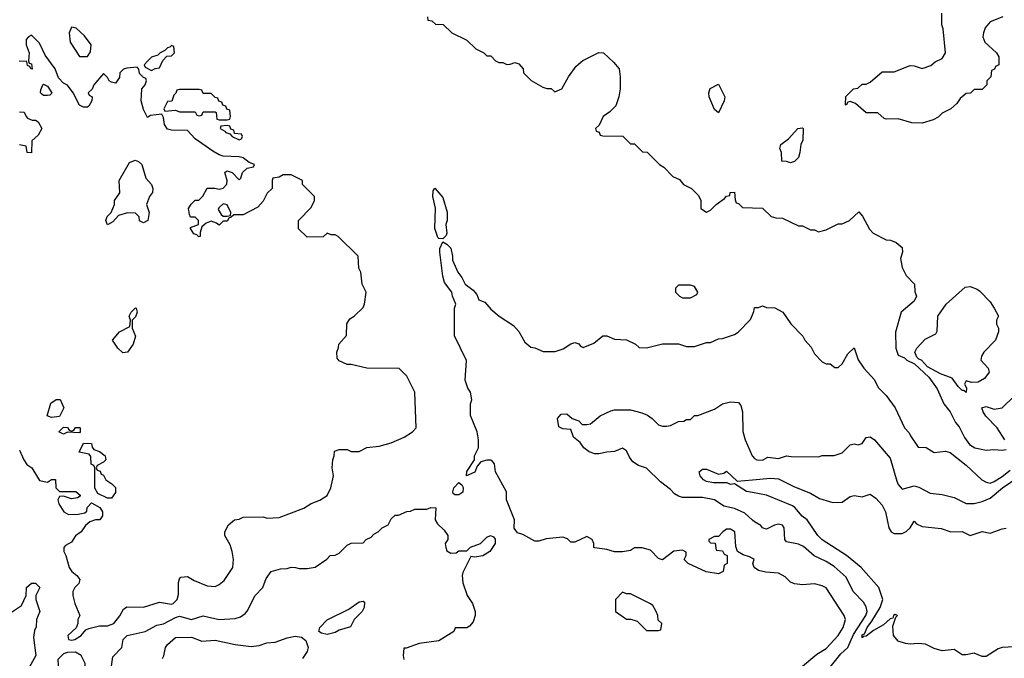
# Model space of a CAD drawing. Header units: inches. Extents: x 2348352 to 2479776, y 460422 to 613655.
# Tile 462 of 590: x 2426330 to 2431261, y 560875 to 564076. Entities that reach past the tile are written whole.
import ezdxf

# ---------------------------------------------------------------- set-up
doc = ezdxf.new("R2010")
doc.units = ezdxf.units.IN
doc.header["$MEASUREMENT"] = 0
doc.layers.add('C4526', color=7, linetype='Continuous')
doc.layers.add('C4536', color=7, linetype='Continuous')

msp = doc.modelspace()

# ---------------------------------------------------------------- linework, layer by layer
at = {"layer": 'C4526', "color": 4}
for points, elevation in [([(2428372, 564090), (2428374, 564074), (2428394, 564070), (2428412.7, 564052.7), (2428451.6, 564051.6), (2428494, 564010), (2428570, 563974), (2428614, 563930), (2428654, 563910), (2428670, 563894), (2428690, 563894), (2428714, 563870), (2428730, 563862), (2428750, 563862), (2428770, 563852), (2428787.3, 563852.7), (2428810, 563862), (2428830, 563854), (2428852, 563830), (2428854, 563810), (2428891.6, 563771.6), (2428950, 563738), (2428970, 563731.3), (2428991.3, 563731.3), (2429010, 563714), (2429046, 563730), (2429078, 563790), (2429116.4, 563843.6), (2429150, 563872), (2429230, 563912), (2429254, 563910), (2429303.6, 563863.6), (2429332, 563830), (2429338, 563790), (2429338, 563730), (2429331.1, 563688.9), (2429315.3, 563644.7), (2429286.4, 563613.6), (2429252, 563590), (2429232, 563548), (2429214, 563530), (2429218, 563518), (2429232.7, 563512.7), (2429238, 563498), (2429250, 563494), (2429351.6, 563491.6), (2429390, 563454), (2429410, 563454), (2429450, 563414), (2429472.7, 563412.7), (2429534, 563350), (2429556.9, 563336.9), (2429602, 563290), (2429635.3, 563275.3), (2429654, 563250), (2429694, 563230), (2429730, 563194), (2429742, 563170), (2429742, 563130), (2429770, 563112), (2429790, 563122), (2429818, 563150), (2429860.4, 563179.6), (2429870, 563192), (2429886, 563194), (2429888, 563210), (2429910, 563212), (2429912.7, 563172.7), (2429918, 563158), (2429930, 563154), (2429950, 563134), (2430000, 563133)], 76), ([(2426330, 561918), (2426350.7, 561870), (2426366.6, 561846.6), (2426391, 561830), (2426430, 561766), (2426470, 561758), (2426490, 561771.3), (2426510, 561772), (2426512, 561730), (2426530, 561712), (2426611.1, 561711.1), (2426632.7, 561692.7), (2426632.7, 561687.3), (2426619.6, 561680.4), (2426590, 561675.3), (2426550, 561688), (2426530, 561686), (2426522, 561670), (2426526, 561650), (2426551.3, 561610), (2426575.3, 561595.3), (2426623.1, 561596.9), (2426656.4, 561603.6), (2426667.3, 561612.7), (2426668.4, 561631.6), (2426690, 561654), (2426731.3, 561631.3), (2426744.7, 561610), (2426744.7, 561590), (2426732, 561570), (2426710, 561568.7), (2426681, 561559), (2426659.6, 561540.4), (2426638, 561510), (2426610.6, 561489.4), (2426590, 561458), (2426559.6, 561440.4), (2426552, 561430), (2426552, 561410), (2426562, 561390), (2426578, 561330), (2426591, 561310), (2426616, 561290), (2426631, 561270), (2426626, 561250), (2426606, 561230), (2426596, 561210), (2426596, 561190), (2426606, 561150), (2426631, 561090), (2426622, 561070), (2426622, 561050), (2426612.7, 561027.3), (2426572, 560990), (2426574, 560970), (2426590, 560966), (2426606, 560970), (2426638, 560990), (2426662, 561018), (2426676, 561024), (2426730, 561037.3), (2426770, 561038.8), (2426802, 561050), (2426831.7, 561088.3), (2426850, 561121), (2426867.5, 561132.5), (2426950, 561132), (2427030, 561157.4), (2427090, 561146), (2427099, 561150), (2427119.3, 561170), (2427125.6, 561194.4), (2427125.2, 561254.8), (2427130, 561274), (2427138, 561282), (2427170, 561284.7), (2427204.9, 561264.9), (2427270, 561238.8), (2427310, 561236), (2427330, 561246), (2427354.2, 561265.8), (2427397.2, 561330), (2427401.2, 561370), (2427394, 561410), (2427384.7, 561444.7), (2427358, 561490), (2427358, 561510), (2427376.4, 561543.6), (2427406, 561570), (2427430, 561572), (2427450, 561582), (2427550, 561584.7), (2427570, 561578), (2427630, 561581), (2427752.9, 561627.1), (2427789.3, 561650.7), (2427832.9, 561667.1), (2427870, 561691.3), (2427889.2, 561730), (2427902, 561790), (2427895.3, 561830), (2427898, 561870), (2427906, 561890), (2427907.3, 561912.7), (2427930, 561922), (2427970, 561922), (2427990, 561912), (2428030, 561912), (2428068.9, 561931.1), (2428130, 561938), (2428190, 561956), (2428256.5, 561983.5), (2428298, 562010), (2428315.3, 562030), (2428308.7, 562210), (2428268.9, 562288.9), (2428230, 562328), (2428068.9, 562328.9), (2427990, 562348), (2427970, 562348), (2427930, 562366), (2427920.4, 562380.4), (2427918, 562410), (2427927.3, 562432.7), (2427928, 562450), (2427967.3, 562492.7), (2427968.4, 562551.6), (2427983.1, 562576.9), (2428006, 562590), (2428050, 562634), (2428058, 562650), (2428066, 562710), (2428046, 562750), (2428038, 562810), (2428028, 562830), (2428026, 562890), (2427926, 562990), (2427910, 562998), (2427890, 562998), (2427870, 563006), (2427850, 562988), (2427770, 562986), (2427727.3, 563027.3), (2427726, 563070), (2427790, 563134), (2427806, 563170), (2427806, 563190), (2427746, 563250), (2427746, 563270), (2427690, 563298), (2427650, 563298), (2427630, 563286), (2427598, 563282), (2427594, 563270), (2427594, 563230), (2427570, 563206), (2427550, 563166), (2427523.6, 563136.4), (2427450, 563098), (2427402, 563098), (2427390, 563086), (2427378, 563082), (2427370, 563066), (2427350, 563066), (2427330, 563046), (2427316.4, 563056.4), (2427290, 563066), (2427263.6, 563056.4), (2427242, 563038), (2427234, 563010), (2427234, 562990), (2427227.3, 562987.3), (2427218, 562998), (2427203.1, 563003.1), (2427186, 563030), (2427186, 563034), (2427226, 563050), (2427226, 563070), (2427210, 563086), (2427186, 563086), (2427180.4, 563100.4), (2427175.3, 563130), (2427188.9, 563151.1), (2427209.1, 563170.9), (2427228, 563172), (2427248.4, 563191.6), (2427270, 563232), (2427308.4, 563231.6), (2427330, 563226), (2427350, 563232), (2427368.4, 563251.6), (2427368.7, 563270), (2427358, 563310), (2427364.7, 563315.3), (2427370, 563318), (2427394, 563310), (2427430, 563274), (2427438, 563282), (2427446, 563310), (2427470, 563332), (2427502, 563338), (2427506, 563350), (2427480.2, 563360.2), (2427450, 563384), (2427429.1, 563389.1), (2427350, 563392), (2427330, 563399.3), (2427297.2, 563417.2), (2427210, 563478.4), (2427170, 563521.2), (2427090, 563522), (2427070, 563528), (2427055.1, 563550), (2427050, 563586), (2427042, 563602), (2426984.7, 563595.3), (2426970, 563586), (2426950, 563626), (2426939, 563670), (2426942, 563730), (2426958, 563750), (2426966, 563770), (2426962, 563782), (2426950, 563786), (2426930, 563806), (2426927.3, 563827.3), (2426918, 563838), (2426866.4, 563833.6), (2426850, 563828), (2426832, 563810), (2426830, 563786), (2426810, 563758), (2426790, 563762), (2426778, 563770), (2426770, 563786), (2426750, 563806), (2426702, 563750), (2426692.7, 563727.3), (2426674, 563710), (2426678, 563698), (2426694, 563690), (2426692, 563670), (2426676.9, 563643.1), (2426670, 563638), (2426650, 563638), (2426630, 563648), (2426598, 563710), (2426570, 563748), (2426550, 563758), (2426524.7, 563784.7), (2426508.7, 563830), (2426458.6, 563898.6), (2426430, 563958), (2426390, 563998), (2426374, 563990), (2426363.6, 563976.4), (2426362, 563950), (2426378, 563910), (2426374, 563870), (2426378, 563858), (2426390, 563854), (2426392.7, 563827.3), (2426386, 563830), (2426382, 563842), (2426370, 563846), (2426366, 563866), (2426328, 563868)], 76), ([(2426330, 563614), (2426352.7, 563612.7), (2426362, 563590), (2426370, 563582), (2426392.7, 563572.7), (2426410, 563572), (2426423.6, 563563.6), (2426442, 563530), (2426423.6, 563496.4), (2426392, 563468), (2426390, 563408), (2426368, 563410), (2426362, 563442), (2426330, 563448)], 76), ([(2430000, 561375), (2429984.7, 561384.7), (2429953.2, 561393.2), (2429926, 561410), (2429916.4, 561436.4), (2429912.3, 561510), (2429890, 561522), (2429870, 561522), (2429852, 561510), (2429830, 561486), (2429810, 561486), (2429782, 561470), (2429782, 561462), (2429790, 561454), (2429812.7, 561452.7), (2429818, 561418), (2429850, 561414), (2429858, 561398), (2429874, 561390), (2429874, 561350), (2429858, 561342), (2429854, 561310), (2429830, 561299), (2429768.2, 561308.2), (2429678, 561350), (2429658, 561370), (2429668, 561390), (2429667.3, 561407.3), (2429650, 561418), (2429607.1, 561412.9), (2429550, 561369), (2429530, 561375.3), (2429490, 561418), (2429448.4, 561428.4), (2429410, 561428.7), (2429390, 561415.3), (2429350, 561409), (2429310, 561409.3), (2429270, 561421.2), (2429210, 561428.7), (2429206, 561430), (2429206, 561450), (2429198, 561470), (2429170, 561486), (2429110, 561458), (2429090, 561458), (2429073.6, 561473.6), (2429050, 561482), (2428966.4, 561473.6), (2428930, 561462), (2428910, 561462), (2428850, 561495.3), (2428824, 561504), (2428807.3, 561527.3), (2428808.7, 561570), (2428769, 561669), (2428769, 561710), (2428714, 561810), (2428708.7, 561850), (2428700.2, 561860.2), (2428690, 561868.7), (2428670, 561868.7), (2428639.6, 561860.4), (2428621, 561839), (2428610, 561808.7), (2428568.7, 561790), (2428570, 561812), (2428608.7, 561870), (2428608.7, 561890), (2428628, 561930), (2428628, 561970), (2428622, 562010), (2428588.4, 562091.6), (2428588.7, 562150), (2428595.3, 562170), (2428588, 562210), (2428575.3, 562230), (2428562, 562270), (2428568.4, 562368.4), (2428508.4, 562491.6), (2428508.7, 562630), (2428515.3, 562650), (2428498, 562690), (2428495.3, 562710), (2428458.6, 562758.6), (2428449.2, 562790), (2428434.5, 562910), (2428435.1, 562930), (2428450, 562962), (2428470, 562951.3), (2428490, 562931.3), (2428498, 562890), (2428497.3, 562870), (2428523.8, 562810), (2428544.4, 562784.4), (2428561, 562750), (2428600.7, 562720.7), (2428619.3, 562699.3), (2428630, 562672), (2428659.8, 562659.8), (2428690, 562624.7), (2428732, 562590), (2428803.6, 562543.6), (2428830, 562514), (2428859.6, 562459.6), (2428890, 562434), (2428910, 562432), (2428952.7, 562412.7), (2429012.7, 562412.7), (2429052.9, 562427.1), (2429090, 562451.3), (2429110, 562458), (2429130, 562452), (2429139.6, 562439.6), (2429152.7, 562432.7), (2429205.6, 562454.4), (2429251.1, 562491.1), (2429271.1, 562491.1), (2429310, 562474), (2429370, 562472), (2429414, 562450), (2429432.7, 562432.7), (2429470, 562432), (2429550, 562451.3), (2429630, 562451.3), (2429670, 562438), (2429710, 562438), (2429770, 562458), (2429790, 562458), (2429830, 562476), (2429850, 562478), (2429910, 562498), (2429928, 562510), (2429990, 562574), (2430000, 562596.3)], 72), ([(2430000, 561568.1), (2429962.5, 561602.5), (2429910, 561626.6), (2429857.5, 561637.5), (2429810, 561669), (2429750, 561681.2), (2429650, 561681.2), (2429630, 561688.7), (2429610, 561699), (2429590, 561721.2), (2429539.3, 561759.3), (2429470, 561829), (2429430, 561841.2), (2429400.7, 561860.7), (2429383.6, 561883.6), (2429370, 561915.3), (2429350, 561929), (2429310, 561912.3), (2429270, 561909.2), (2429230, 561899.3), (2429210, 561899.3), (2429182, 561910), (2429155.3, 561930), (2429136.5, 561956.5), (2429103.9, 561983.9), (2429090, 562022), (2429050, 562026), (2429030, 562035.3), (2429023.3, 562076.7), (2429041.6, 562098.4), (2429070, 562100.7), (2429098, 562078), (2429130, 562064.7), (2429146.6, 562046.6), (2429170, 562047.7), (2429188.9, 562051.1), (2429238, 562090), (2429290, 562116), (2429310, 562121), (2429390, 562121), (2429446.4, 562106.4), (2429474.4, 562094.4), (2429498, 562078), (2429530, 562044.7), (2429550, 562038), (2429570, 562038), (2429590, 562042), (2429630, 562062), (2429656.4, 562063.6), (2429670, 562072), (2429690, 562072), (2429710, 562092), (2429727.3, 562092.7), (2429810, 562124.7), (2429850, 562151), (2429890, 562161), (2429930, 562158), (2429942, 562142), (2429950.7, 562110.7), (2429951.6, 562011.6), (2429962.8, 561970), (2429998.8, 561890), (2430000, 561888.5)], 68), ([(2430000, 561706.4), (2429970, 561712), (2429910, 561749.2), (2429890, 561746), (2429874, 561754), (2429804.9, 561755.1), (2429770, 561762), (2429755.1, 561770), (2429738, 561790), (2429733.2, 561810), (2429750, 561824), (2429770, 561823), (2429830, 561798.8), (2429856.4, 561803.6), (2429870, 561814), (2429923.6, 561763.6), (2430000, 561770.6)], 64), ([(2426784, 560790), (2426797.2, 560882.8), (2426842, 560930), (2426848, 560970), (2426868.7, 560990), (2426958, 561010), (2427018, 561042), (2427050, 561047.7), (2427110, 561080.4), (2427130, 561086.4), (2427190, 561070.4), (2427250, 561088.5), (2427330, 561070.6), (2427410, 561074.8), (2427436.5, 561083.5), (2427460.4, 561099.6), (2427468.9, 561111.1), (2427509.1, 561190.9), (2427548, 561230), (2427564.7, 561275.3), (2427589.1, 561310.9), (2427636.4, 561323.6), (2427670, 561324.7), (2427690, 561331.3), (2427711.1, 561331.1), (2427730, 561324.7), (2427770, 561324.7), (2427810, 561332), (2427868.4, 561371.6), (2427886, 561390), (2427910, 561392), (2427930, 561402), (2427970, 561442), (2427990, 561452), (2428050, 561454), (2428066, 561470), (2428090, 561482), (2428103.1, 561496.9), (2428126, 561510), (2428146, 561530), (2428175.3, 561544.7), (2428190, 561574), (2428210, 561592), (2428227.3, 561592.7), (2428268.4, 561611.6), (2428287.3, 561612.7), (2428310, 561622), (2428370, 561622), (2428388.9, 561631.1), (2428414, 561630), (2428411.3, 561570), (2428422, 561550), (2428456.9, 561516.9), (2428474, 561490), (2428474, 561470), (2428462, 561450), (2428464.7, 561430), (2428470, 561414), (2428490, 561402), (2428516.4, 561403.6), (2428530, 561414), (2428570, 561414), (2428588.4, 561431.6), (2428638, 561450), (2428670, 561482), (2428688.9, 561491.1), (2428703.6, 561483.6), (2428712, 561472), (2428711.3, 561450), (2428684.7, 561410), (2428650, 561389), (2428610, 561382), (2428590, 561386), (2428550, 561306), (2428546.8, 561290), (2428550, 561254), (2428571.3, 561190), (2428598, 561150), (2428611.3, 561110), (2428611.3, 561090), (2428602, 561058), (2428583.6, 561036.4), (2428570, 561028), (2428512, 561028), (2428504.7, 561010), (2428430, 560962.7), (2428330.6, 560949.4), (2428266, 560926), (2428254, 560926), (2428251.3, 560888.7), (2428254.8, 560870)], 72), ([(2426290, 561106.8), (2426339.3, 561140.7), (2426362, 561190), (2426364, 561230), (2426390, 561251.3), (2426410, 561251.3), (2426431, 561230), (2426411.3, 561190), (2426411.3, 561170), (2426432, 561110), (2426414, 561070), (2426412.7, 561032.7), (2426404.7, 561015.3), (2426399.8, 560980.2), (2426410.4, 560890), (2426377.3, 560830)], 72), ([(2427045.2, 560874.8), (2427052.1, 560887.9), (2427061.2, 560930), (2427070, 560944.7), (2427110, 560978.8), (2427190, 560982), (2427242, 560962), (2427310, 560966), (2427410, 560944.9), (2427490, 560934.8), (2427530, 560938.8), (2427567.3, 560952.7), (2427610, 560955.8), (2427670, 560978.3), (2427710, 560985.7), (2427741.4, 560981.4), (2427764, 560964), (2427774.8, 560930), (2427770.6, 560910), (2427746.2, 560873.8)], 68)]:
    msp.add_lwpolyline(points, dxfattribs=dict(at, elevation=elevation))
for points, elevation in [([(2426590, 564038), (2426578, 564010), (2426583.5, 563963.5), (2426630, 563892), (2426670, 563892), (2426684.7, 563915.3), (2426688.7, 563950), (2426654.8, 563994.8), (2426612.9, 564032.9)], 76), ([(2427090, 563946), (2427082, 563938), (2427070, 563935.3), (2427058, 563922), (2427034, 563910), (2427022, 563898), (2426990, 563888), (2426972, 563870), (2426954, 563850), (2426958, 563838), (2426990, 563822), (2427008.4, 563831.6), (2427030, 563834), (2427048, 563872), (2427067.3, 563892.7), (2427090, 563894), (2427106, 563910), (2427102, 563942)], 76), ([(2426450, 563695.3), (2426442, 563702), (2426435.3, 563710), (2426436.4, 563723.6), (2426446, 563750), (2426450, 563752), (2426470, 563742), (2426492, 563710), (2426490, 563706), (2426482, 563698), (2426470, 563695.3)], 76), ([(2427230, 563726), (2427130, 563726), (2427118, 563722), (2427112.7, 563707.3), (2427102, 563698), (2427092.7, 563667.3), (2427070, 563666), (2427052, 563630), (2427058, 563618), (2427110, 563622), (2427130, 563614), (2427210, 563614), (2427218, 563598), (2427230, 563594), (2427242, 563598), (2427250, 563614), (2427310, 563614), (2427314, 563610), (2427318, 563578), (2427330, 563574), (2427370, 563574), (2427382, 563578), (2427386, 563590), (2427382, 563622), (2427367.3, 563627.3), (2427362, 563642), (2427347.3, 563647.3), (2427342, 563662), (2427327.3, 563667.3), (2427322, 563682), (2427310, 563686), (2427290, 563706), (2427250, 563706), (2427242, 563722)], 76), ([(2429830, 563609), (2429810, 563626), (2429784, 563690), (2429782, 563710), (2429788.9, 563731.1), (2429830, 563752), (2429861, 563690), (2429858.8, 563670)], 76), ([(2427370, 563546), (2427338, 563542), (2427334, 563530), (2427358, 563518), (2427362, 563510), (2427383.6, 563503.6), (2427394, 563490), (2427430, 563474), (2427442, 563478), (2427446, 563490), (2427442, 563502), (2427406, 563506), (2427402, 563522), (2427387.3, 563527.3), (2427382, 563542)], 76), ([(2426950, 563058), (2426930, 563068), (2426928, 563088), (2426910, 563106), (2426870, 563108), (2426826, 563094), (2426796.9, 563063.1), (2426770, 563048), (2426762, 563070), (2426768.7, 563090), (2426788, 563110), (2426806, 563150), (2426806, 563170), (2426832.3, 563207.7), (2426828, 563270), (2426880.2, 563359.8), (2426908.7, 563371.3), (2426925.4, 563365.4), (2426942, 563350), (2426961.6, 563281.6), (2426991, 563250), (2426997.3, 563230), (2426994.8, 563210), (2426981, 563190), (2426964.7, 563150), (2426978, 563110), (2426971.3, 563070)], 76), ([(2428450, 562978), (2428430, 562979), (2428424.5, 562984.5), (2428409.3, 563030), (2428412, 563132), (2428399.3, 563190), (2428401.2, 563218.8), (2428410, 563232), (2428450, 563184.7), (2428472, 563112), (2428470.4, 563069.6), (2428464, 563050), (2428470, 563006), (2428466, 562994)], 72), ([(2427350, 563153.2), (2427327.1, 563132.9), (2427324.7, 563124.7), (2427339.6, 563099.6), (2427350, 563092), (2427370, 563092), (2427386, 563094), (2427388, 563110), (2427370, 563148)], 76), ([(2429690, 562746), (2429630, 562746), (2429614, 562730), (2429614, 562710), (2429634, 562690), (2429650, 562682), (2429690, 562682), (2429722, 562698), (2429726, 562710), (2429710, 562738)], 76), ([(2426846.3, 562406.3), (2426822, 562430), (2426795.3, 562470), (2426830, 562512), (2426882, 562538), (2426886, 562570), (2426878, 562590), (2426889.1, 562610.9), (2426910, 562632), (2426914, 562630), (2426918, 562610), (2426910, 562586), (2426894, 562570), (2426894, 562530), (2426911, 562490), (2426898.8, 562450), (2426870, 562409.2)], 76), ([(2426490, 562082), (2426468, 562090), (2426486.6, 562153.4), (2426512.7, 562172.7), (2426532.7, 562172.7), (2426552, 562130), (2426530, 562088)], 76), ([(2426590, 562014), (2426602, 562018), (2426610, 562032), (2426630, 562032), (2426634, 562030), (2426634, 562010), (2426630, 562006), (2426570, 562008), (2426550, 561998), (2426526, 562010), (2426550, 562034), (2426570, 562032), (2426578, 562018)], 76), ([(2426770, 561678), (2426722, 561702), (2426707.3, 561727.3), (2426706, 561830), (2426702, 561842), (2426688.9, 561848.9), (2426687.3, 561887.3), (2426678, 561898), (2426628, 561908), (2426650, 561954), (2426690, 561952), (2426692.7, 561932.7), (2426702, 561922), (2426730, 561912), (2426758, 561890), (2426762, 561870), (2426750, 561858), (2426718, 561842), (2426714, 561830), (2426718, 561818), (2426732.7, 561812.7), (2426738, 561798), (2426750, 561794), (2426762, 561770), (2426792, 561750), (2426810.7, 561730.7), (2426810, 561706), (2426790, 561678)], 76), ([(2428530, 561694), (2428510, 561695.3), (2428502, 561702), (2428499, 561710), (2428505.2, 561730), (2428530, 561756), (2428545.4, 561745.4), (2428550.7, 561730.7), (2428550, 561708.7)], 72), ([(2429350, 561206), (2429314, 561170), (2429314, 561110), (2429370, 561072), (2429391.3, 561071.3), (2429422, 561062), (2429470, 561014), (2429530, 561014), (2429542, 561018), (2429546, 561050), (2429527.3, 561067.3), (2429526, 561090), (2429518, 561110), (2429500.4, 561140.4), (2429490, 561148), (2429390, 561198), (2429370, 561198)], 76), ([(2427870, 560994), (2427841.2, 561001.2), (2427828.7, 561010), (2427832.7, 561030), (2427870, 561067.7), (2427978.4, 561121.6), (2428030, 561158.8), (2428050, 561162), (2428056.9, 561156.9), (2428056, 561130), (2428046, 561110), (2428004.7, 561070), (2427986.4, 561033.6), (2427930, 561016), (2427910, 561004.5)], 68), ([(2426610, 560906), (2426570, 560904.5), (2426550, 560898), (2426522, 560870), (2426524, 560810), (2426550, 560732), (2426570, 560711), (2426590, 560707.7), (2426617.2, 560730), (2426659, 560830), (2426659, 560850), (2426639, 560890)], 76)]:
    msp.add_lwpolyline(points, close=True, dxfattribs=dict(at, elevation=elevation))
at = {"layer": 'C4536', "color": 4}
for points, elevation in [([(2431254, 564090), (2431190, 564065.2), (2431164.7, 564035.3), (2431156.3, 564010), (2431154, 563990), (2431163, 563963), (2431222, 563910), (2431234, 563890), (2431234, 563850), (2431218, 563842), (2431212.7, 563827.3), (2431198, 563822), (2431194, 563790), (2431174, 563770), (2431174, 563750), (2431150, 563726), (2431110, 563726), (2431091.6, 563708.4), (2431070, 563706), (2431039.6, 563680.4), (2431023.6, 563656.4), (2430994, 563630), (2430950, 563608), (2430930, 563588), (2430905.4, 563574.6), (2430850, 563558), (2430799, 563559), (2430730, 563579), (2430670, 563577.2), (2430660.2, 563580.2), (2430628.7, 563608.7), (2430569.3, 563609.3), (2430515.3, 563655.3), (2430490, 563666), (2430478, 563662), (2430470, 563648), (2430466, 563650), (2430468.4, 563691.6), (2430506, 563730), (2430527.3, 563732.7), (2430550, 563752), (2430570, 563752), (2430590, 563762), (2430650, 563814), (2430710, 563814), (2430790, 563846), (2430810, 563844.7), (2430850, 563831.3), (2430892.9, 563847.1), (2430914.6, 563865.4), (2430950, 563882), (2430966, 563910), (2430955.3, 564030), (2430948.7, 564050), (2430948.4, 564108.4)], 76), ([(2430000, 563133), (2430050, 563132), (2430094, 563090), (2430116.4, 563083.6), (2430150, 563082), (2430230, 563042), (2430250, 563042), (2430290, 563022), (2430310, 563022), (2430330, 563012), (2430370, 563022), (2430430, 563052), (2430450, 563052), (2430486, 563070), (2430532.7, 563112.7), (2430551.6, 563091.6), (2430586.4, 563026.4), (2430605.4, 563005.4), (2430670, 562972), (2430691.6, 562971.6), (2430719.6, 562959.6), (2430750, 562934), (2430752, 562910), (2430741, 562879), (2430750, 562834), (2430770, 562794), (2430811.1, 562751.1), (2430812.7, 562712.7), (2430822, 562690), (2430810, 562666), (2430744.7, 562610), (2430716.3, 562510), (2430718, 562430), (2430730, 562394), (2430762, 562382), (2430774, 562370), (2430812, 562352), (2430883.6, 562283.6), (2430925.4, 562225.4), (2430958, 562150), (2430990.9, 562110.9), (2431016.9, 562056.9), (2431035.3, 562035.3), (2431062, 561982), (2431087.1, 561947.1), (2431114, 561930), (2431170, 561918), (2431210, 561922), (2431250, 561918), (2431270, 561922)], 76), ([(2430000, 562596.3), (2430007.3, 562612.7), (2430010, 562634), (2430030, 562634), (2430050, 562642), (2430070, 562634), (2430111.6, 562631.6), (2430152, 562610), (2430191.6, 562551.6), (2430252, 562490), (2430262, 562470), (2430294, 562434), (2430310, 562402), (2430350, 562362), (2430370, 562352), (2430390, 562352), (2430412.7, 562332.7), (2430430, 562332), (2430450, 562352), (2430478, 562402), (2430510, 562432), (2430530, 562372), (2430558, 562330), (2430610.6, 562270.6), (2430630, 562232), (2430670, 562192), (2430714.8, 562130), (2430762, 562030), (2430785.4, 562005.4), (2430791.3, 561990), (2430830, 561934), (2430870, 561931.3), (2430910, 561907.3), (2430966.2, 561913.8), (2430990, 561907), (2431070, 561842.6), (2431149.2, 561769.2), (2431170, 561757.6), (2431190, 561753), (2431210, 561761.6), (2431250, 561786), (2431290, 561818)], 72), ([(2431264, 561970), (2431226, 562030), (2431169.6, 562089.6), (2431155.3, 562110), (2431148.7, 562131.3), (2431170, 562138), (2431210, 562124), (2431250, 562131), (2431311.4, 562188.6)], 76), ([(2430000, 561888.5), (2430010, 561876), (2430022, 561870), (2430050, 561868), (2430076.5, 561883.5), (2430130, 561877.3), (2430170, 561890.7), (2430193.6, 561886.4), (2430330, 561884.7), (2430350, 561891.3), (2430410, 561891.3), (2430450, 561904.7), (2430490, 561944.7), (2430510, 561951), (2430530, 561946), (2430548.9, 561951.1), (2430570, 561982), (2430590, 561984.7), (2430610.5, 561970.5), (2430690, 561878), (2430722.9, 561762.9), (2430730, 561746), (2430750, 561722.8), (2430810, 561739.1), (2430833, 561733), (2430890, 561703), (2430950, 561696.3), (2431010, 561680.7), (2431070, 561651), (2431110, 561651), (2431150, 561660.5), (2431190, 561678.4), (2431252.3, 561730), (2431330, 561782.8)], 68), ([(2430000, 561770.6), (2430090, 561778.8), (2430130, 561774), (2430210, 561734), (2430290, 561702.8), (2430335.9, 561675.9), (2430403.1, 561656.9), (2430450, 561658), (2430490, 561686), (2430509.1, 561690.9), (2430550, 561684.7), (2430590, 561698), (2430618, 561678), (2430650, 561642), (2430666, 561610), (2430682.8, 561530), (2430694.8, 561510), (2430710, 561500.5), (2430750, 561500.5), (2430769.6, 561510.4), (2430789.3, 561530), (2430810, 561562), (2430822, 561550), (2430850, 561536), (2430945.8, 561525.8), (2430994, 561510), (2431050.7, 561510.7), (2431090, 561491.3), (2431150, 561511.3), (2431190, 561502.8), (2431250, 561524), (2431270, 561527.3)], 64), ([(2431310, 560932), (2431250, 560929.5), (2431230, 560922.9), (2431170, 560884.5), (2431150, 560884.5), (2431110, 560900.9), (2431070, 560892.3), (2431050, 560892.7), (2431010, 560919), (2430950, 560912.3), (2430910, 560923.7), (2430866.8, 560946.8), (2430830, 560949.4), (2430790, 560946), (2430766, 560950), (2430730, 560962), (2430706, 560990), (2430703.1, 561036.9), (2430718, 561082), (2430726, 561090), (2430714.6, 561094.6), (2430706.8, 561090), (2430703.6, 561076.4), (2430690, 561073.2), (2430656.7, 561043.3), (2430605.5, 561014.5), (2430570, 560986.6), (2430555.3, 560984.7), (2430550, 560978), (2430550, 560993), (2430562, 560998), (2430574, 561030), (2430598.5, 561061.5), (2430639.1, 561130), (2430652.7, 561170), (2430633.2, 561230), (2430544.2, 561330), (2430471.4, 561391.4), (2430348.8, 561468.8), (2430327.8, 561490), (2430274.5, 561570), (2430248.5, 561588.5), (2430211.7, 561631.7), (2430199.8, 561639.8), (2430070, 561693.3), (2430000, 561706.4)], 64), ([(2430390, 560830.4), (2430442.6, 560897.4), (2430478, 560930), (2430505.6, 560994.4), (2430567.8, 561090), (2430574.7, 561110), (2430570, 561134), (2430556.1, 561156.1), (2430505.2, 561210), (2430470, 561281.2), (2430410, 561336), (2430370, 561361.2), (2430309.5, 561389.5), (2430256.2, 561436.2), (2430230, 561447.8), (2430170, 561459), (2430162.7, 561470), (2430159.5, 561530), (2430150, 561542.7), (2430130, 561547), (2430110, 561542.9), (2430070, 561522.7), (2430063.7, 561523.7), (2430050, 561529), (2430041.5, 561541.5), (2430010, 561559), (2430000, 561568.1)], 68), ([(2430250, 560836), (2430323.3, 560896.7), (2430370, 560924), (2430429.4, 560990), (2430455.1, 561030), (2430465.2, 561070), (2430459, 561090), (2430370, 561229), (2430350, 561239.3), (2430310, 561249.3), (2430250, 561244), (2430210, 561249), (2430190, 561257.2), (2430163.3, 561283.3), (2430130, 561302), (2430066.3, 561306.3), (2430030, 561315.3), (2430008.7, 561330), (2430002, 561350), (2430008, 561370), (2430000, 561375)], 72)]:
    msp.add_lwpolyline(points, dxfattribs=dict(at, elevation=elevation))
at = {"layer": 'C4536', "color": 4, "elevation": 76}
for points in [[(2430190, 563358), (2430170, 563366), (2430147.3, 563367.3), (2430146, 563410), (2430138, 563430), (2430142, 563450), (2430180.4, 563479.6), (2430228, 563530), (2430250, 563534), (2430254, 563530), (2430252.7, 563472.7), (2430242, 563450), (2430238, 563410), (2430230, 563386), (2430210, 563366)], [(2431097.2, 562257.2), (2431070, 562266), (2431062, 562250), (2431071.3, 562231.3), (2431070, 562208), (2431058, 562218), (2431050, 562218), (2431030, 562238), (2430999.5, 562279.5), (2430941.2, 562301.2), (2430876.4, 562336.4), (2430846, 562370), (2430834, 562374), (2430824, 562384), (2430814, 562410), (2430824, 562430), (2430865.8, 562474.2), (2430918.6, 562501.4), (2430924.7, 562515.3), (2430929.2, 562590), (2430969.5, 562650.5), (2431064.7, 562735.3), (2431090, 562738), (2431125.4, 562725.4), (2431136.9, 562716.9), (2431190, 562662), (2431211.3, 562630), (2431232, 562590), (2431222, 562570), (2431222, 562550), (2431232, 562530), (2431231.6, 562511.6), (2431218, 562470), (2431158.8, 562410), (2431146.8, 562390), (2431144, 562370), (2431181, 562330), (2431186, 562310), (2431162, 562278), (2431130, 562259.3)]]:
    msp.add_lwpolyline(points, close=True, dxfattribs=at)

doc.saveas('drawing.dxf')
